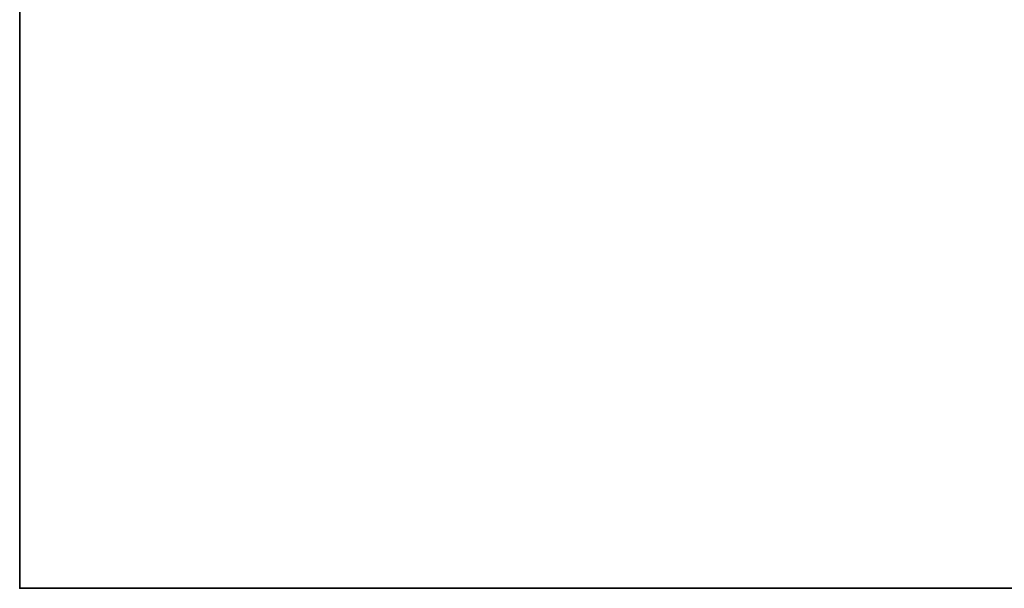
# Model space of a CAD drawing. Header units: millimetres. Extents: x -508 to 6708, y -115 to 193.
# Tile 671 of 1056: x 2392 to 2494, y -10 to 49. Entities that reach past the tile are written whole.
import ezdxf

# ---------------------------------------------------------------- set-up
doc = ezdxf.new("R2010")
doc.units = ezdxf.units.MM
doc.layers.add('151', color=7, linetype='Continuous', true_color=0xffffff)

# ---------------------------------------------------------------- blocks, each defined once
blk = doc.blocks.new('UG_SURFACE_003')
at = {"layer": '151', "color": 252, "linetype": 'Continuous', "lineweight": 35}
for points in [[(2392.5, -10, -7.75), (2392.5, 174.4, -7.75), (2542.5, 174.4, -7.75), (2542.5, -10, -7.75)], [(2392.5, -10, 2215.25), (2392.5, 174.4, 2215.25), (2392.5, 174.4, -7.75), (2392.5, -10, -7.75)], [(3607.5, -10, 2215.25), (3607.5, 174.4, 2215.25), (2392.5, 174.4, 2215.25), (2392.5, -10, 2215.25)], [(3607.5, -10, 2215.25), (2392.5, -10, 2215.25), (2542.5, -10, 2065.25), (3457.5, -10, 2065.25)], [(2392.5, -10, 2215.25), (2392.5, -10, -7.75), (2542.5, -10, -7.75), (2542.5, -10, 2065.25)]]:
    blk.add_3dface(points, dxfattribs=at)

msp = doc.modelspace()

# ---------------------------------------------------------------- linework, layer by layer
at = {"layer": '151', "color": 253, "linetype": 'Continuous', "lineweight": -3}
for p, q in [((2392.5, -10, 2215.25), (2392.5, 174.4, 2215.25)), ((2392.5, 174.4, -7.75), (2392.5, -10, -7.75)), ((2392.5, -10, -7.75), (2392.5, -10, 2215.25)), ((2392.5, -10, 2215.25), (3607.5, -10, 2215.25)), ((2392.5, -10, -7.75), (2542.5, -10, -7.75))]:
    msp.add_line(p, q, dxfattribs=at)

# ---------------------------------------------------------------- block references
msp.add_blockref('UG_SURFACE_003', (0, 0), dxfattribs=at)

doc.saveas('drawing.dxf')
